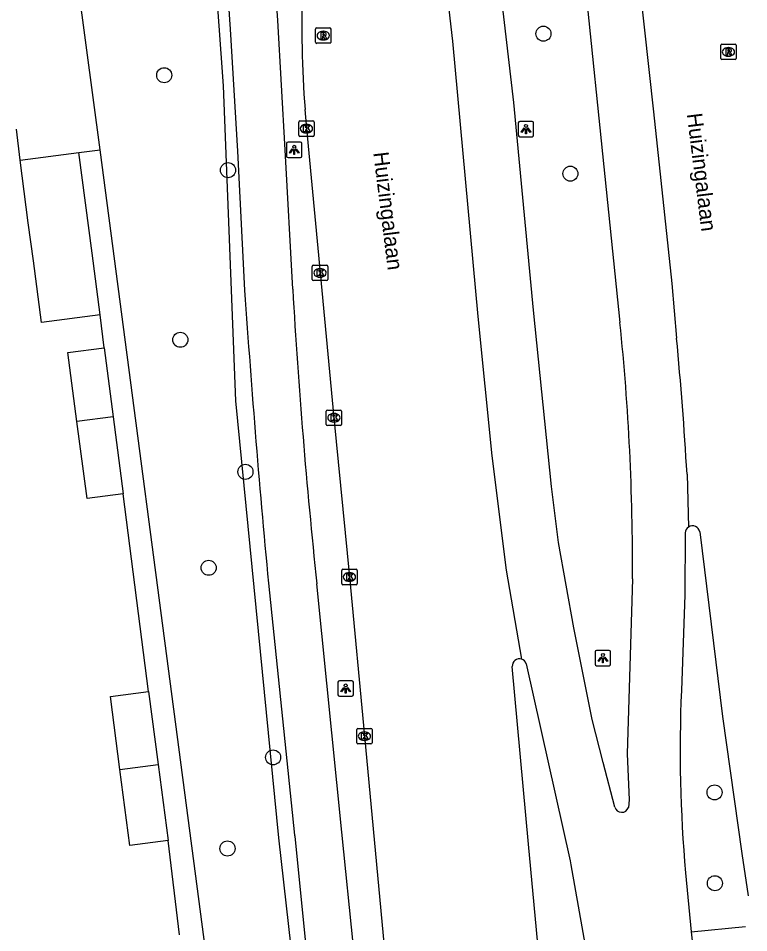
# Model space of a CAD drawing. Extents: x 158474 to 159560, y 388525 to 389605.
# Drawn here: x 159426.9 to 159474.3, y 389150.5 to 389209.9 of the extents above; entities that cross this region are included whole.
import ezdxf

# ---------------------------------------------------------------- set-up
doc = ezdxf.new("R2010")
doc.units = 0
for name, color, linetype in [('IMGEO_Berm_groen', 7, 'Continuous'), ('IMGEO_Boom', 7, 'Continuous'), ('IMGEO_Fietspad_gesloten', 7, 'Continuous'), ('IMGEO_Kolk', 7, 'Continuous'), ('IMGEO_Lichtpunt', 7, 'Continuous'), ('IMGEO_Openbare_ruimte_label', 7, 'Continuous'), ('IMGEO_OVBaan_gesloten', 7, 'Continuous'), ('IMGEO_Pand', 7, 'Continuous'), ('IMGEO_Rijbaan_lokaal_open', 7, 'Continuous'), ('IMGEO_Rijbaan_regionaal_gesloten', 7, 'Continuous'), ('IMGEO_Rioolput', 7, 'Continuous'), ('IMGEO_Voetpad_open', 7, 'Continuous')]:
    doc.layers.add(name, color=color, linetype=linetype)

msp = doc.modelspace()

# ---------------------------------------------------------------- linework, layer by layer
at = {"layer": 'IMGEO_Berm_groen'}
msp.add_lwpolyline([(159436.841, 389251.663), (159440.189, 389205.477), (159440.992, 389185.011), (159443.773, 389156.646), (159448.098, 389118.263), (159446.858, 389118.128), (159445.778, 389118.011)], dxfattribs=at)
at = {"layer": 'IMGEO_Boom'}
for centre in [(159460.965, 389208.861), (159436.355, 389206.163), (159440.496, 389199.999), (159462.715, 389199.772), (159437.401, 389188.985), (159441.626, 389180.408), (159439.24, 389174.176), (159443.421, 389161.864), (159472.07, 389159.591), (159440.461, 389155.945), (159472.094, 389153.689)]:
    msp.add_circle(centre, 0.489, dxfattribs=at)
at = {"layer": 'IMGEO_Fietspad_gesloten'}
for points in [[(159444.695, 389192.269), (159444.203, 389201.317), (159443.721, 389209.728), (159442.243, 389231.563), (159440.566, 389256.138), (159439.142, 389275.926), (159437.028, 389304.706), (159434.924, 389333.087), (159433.209, 389356.932), (159432.663, 389365.441), (159430.962, 389392.384), (159430.128, 389408.571), (159429.714, 389418.151), (159428.11, 389450.418), (159427.315, 389474.643), (159426.762, 389493.388), (159426.509, 389505.868), (159426.251, 389518.575)], [(159436.841, 389251.663), (159437.043, 389251.371), (159437.69, 389250.509), (159439.194, 389230.409), (159440.638, 389209.165), (159441.107, 389201.236), (159441.576, 389192.202)], [(159452.091, 389118.231), (159451.103, 389127.001), (159449.406, 389142.109), (159447.887, 389157), (159446.259, 389173.133)], [(159443.183, 389172.555), (159444.814, 389156.823), (159444.822, 389156.745), (159446.342, 389141.566), (159448.006, 389126.954), (159449.238, 389117.453)]]:
    msp.add_lwpolyline(points, dxfattribs=at)
for centre, radius, start, end in [((159844.482, 389215.312), 400.45, 183.29877, 186.04611), ((160144.819, 389239.834), 704.855, 183.874803, 185.477241)]:
    msp.add_arc(centre, radius, start, end, dxfattribs=at)
at = {"layer": 'IMGEO_Kolk'}
for p, q in [((159445.082, 389202.268), (159445.082, 389203.12)), ((159445.157, 389203.194), (159446.009, 389203.194)), ((159445.57, 389202.974), (159445.595, 389202.974)), ((159446.083, 389203.12), (159446.083, 389202.268)), ((159445.593, 389202.414), (159445.568, 389202.414)), ((159446.009, 389202.194), (159445.157, 389202.194)), ((159445.966, 389192.9), (159445.966, 389193.752)), ((159446.041, 389193.826), (159446.893, 389193.826)), ((159446.454, 389193.606), (159446.479, 389193.606)), ((159446.967, 389193.752), (159446.967, 389192.9)), ((159446.893, 389192.826), (159446.041, 389192.826)), ((159446.477, 389193.046), (159446.452, 389193.046)), ((159446.87, 389183.491), (159446.87, 389184.343)), ((159446.945, 389184.417), (159447.797, 389184.417)), ((159447.358, 389184.197), (159447.383, 389184.197)), ((159447.871, 389184.343), (159447.871, 389183.491)), ((159447.797, 389183.417), (159446.945, 389183.417)), ((159447.381, 389183.637), (159447.356, 389183.637)), ((159447.877, 389173.154), (159447.877, 389174.006)), ((159447.952, 389174.08), (159448.804, 389174.08)), ((159448.365, 389173.86), (159448.39, 389173.86)), ((159448.878, 389174.006), (159448.878, 389173.154)), ((159448.388, 389173.3), (159448.363, 389173.3)), ((159448.804, 389173.08), (159447.952, 389173.08)), ((159448.921, 389163.742), (159449.773, 389163.742)), ((159448.846, 389162.816), (159448.846, 389163.668)), ((159449.334, 389163.522), (159449.359, 389163.522)), ((159449.847, 389163.668), (159449.847, 389162.816)), ((159449.773, 389162.742), (159448.921, 389162.742)), ((159449.357, 389162.962), (159449.332, 389162.962))]:
    msp.add_line(p, q, dxfattribs=at)
for points in [[(159445.082, 389202.268), (159445.082, 389203.12)], [(159445.157, 389203.194), (159446.009, 389203.194)], [(159446.083, 389203.12), (159446.083, 389202.268)], [(159445.403, 389202.894), (159445.526, 389202.894), (159445.526, 389202.743), (159445.656, 389202.894), (159445.82, 389202.894), (159445.674, 389202.743), (159445.827, 389202.494), (159445.675, 389202.494), (159445.59, 389202.658), (159445.526, 389202.591), (159445.526, 389202.494), (159445.403, 389202.494), (159445.403, 389202.894)], [(159446.009, 389202.194), (159445.157, 389202.194)], [(159445.966, 389192.9), (159445.966, 389193.752)], [(159446.041, 389193.826), (159446.893, 389193.826)], [(159446.287, 389193.526), (159446.41, 389193.526), (159446.41, 389193.375), (159446.54, 389193.526), (159446.704, 389193.526), (159446.558, 389193.375), (159446.711, 389193.126), (159446.559, 389193.126), (159446.474, 389193.29), (159446.41, 389193.223), (159446.41, 389193.126), (159446.287, 389193.126), (159446.287, 389193.526)], [(159446.967, 389193.752), (159446.967, 389192.9)], [(159446.893, 389192.826), (159446.041, 389192.826)], [(159446.87, 389183.491), (159446.87, 389184.343)], [(159446.945, 389184.417), (159447.797, 389184.417)], [(159447.191, 389184.117), (159447.314, 389184.117), (159447.314, 389183.966), (159447.444, 389184.117), (159447.608, 389184.117), (159447.462, 389183.966), (159447.615, 389183.717), (159447.463, 389183.717), (159447.378, 389183.881), (159447.314, 389183.814), (159447.314, 389183.717), (159447.191, 389183.717), (159447.191, 389184.117)], [(159447.871, 389184.343), (159447.871, 389183.491)], [(159447.797, 389183.417), (159446.945, 389183.417)], [(159447.877, 389173.154), (159447.877, 389174.006)], [(159447.952, 389174.08), (159448.804, 389174.08)], [(159448.878, 389174.006), (159448.878, 389173.154)], [(159448.198, 389173.78), (159448.321, 389173.78), (159448.321, 389173.629), (159448.451, 389173.78), (159448.615, 389173.78), (159448.469, 389173.629), (159448.622, 389173.38), (159448.47, 389173.38), (159448.385, 389173.544), (159448.321, 389173.477), (159448.321, 389173.38), (159448.198, 389173.38), (159448.198, 389173.78)], [(159448.804, 389173.08), (159447.952, 389173.08)], [(159448.921, 389163.742), (159449.773, 389163.742)], [(159448.846, 389162.816), (159448.846, 389163.668)], [(159449.167, 389163.442), (159449.29, 389163.442), (159449.29, 389163.291), (159449.42, 389163.442), (159449.584, 389163.442), (159449.438, 389163.291), (159449.591, 389163.042), (159449.439, 389163.042), (159449.354, 389163.206), (159449.29, 389163.139), (159449.29, 389163.042), (159449.167, 389163.042), (159449.167, 389163.442)], [(159449.847, 389163.668), (159449.847, 389162.816)], [(159449.773, 389162.742), (159448.921, 389162.742)]]:
    msp.add_lwpolyline(points, dxfattribs=at)
for centre, start, end in [((159445.159, 389203.118), 91.55205, 178.44795), ((159445.159, 389203.118), 91.55205, 178.44795), ((159446.007, 389203.118), 1.55205, 88.44795), ((159446.007, 389203.118), 1.55205, 88.44795), ((159445.159, 389202.27), 181.55205, 268.44795), ((159445.159, 389202.27), 181.55205, 268.44795), ((159446.007, 389202.27), 271.55205, 358.44795), ((159446.007, 389202.27), 271.55205, 358.44795), ((159446.043, 389193.75), 91.55205, 178.44795), ((159446.043, 389193.75), 91.55205, 178.44795), ((159446.891, 389193.75), 1.55205, 88.44795), ((159446.891, 389193.75), 1.55205, 88.44795), ((159446.043, 389192.902), 181.55205, 268.44795), ((159446.043, 389192.902), 181.55205, 268.44795), ((159446.891, 389192.902), 271.55205, 358.44795), ((159446.891, 389192.902), 271.55205, 358.44795), ((159446.947, 389184.341), 91.55205, 178.44795), ((159446.947, 389184.341), 91.55205, 178.44795), ((159447.795, 389184.341), 1.55205, 88.44795), ((159447.795, 389184.341), 1.55205, 88.44795), ((159446.947, 389183.493), 181.55205, 268.44795), ((159446.947, 389183.493), 181.55205, 268.44795), ((159447.795, 389183.493), 271.55205, 358.44795), ((159447.795, 389183.493), 271.55205, 358.44795), ((159447.954, 389174.004), 91.55205, 178.44795), ((159447.954, 389174.004), 91.55205, 178.44795), ((159448.802, 389174.004), 1.55205, 88.44795), ((159448.802, 389174.004), 1.55205, 88.44795), ((159447.954, 389173.156), 181.55205, 268.44795), ((159447.954, 389173.156), 181.55205, 268.44795), ((159448.802, 389173.156), 271.55205, 358.44795), ((159448.802, 389173.156), 271.55205, 358.44795), ((159448.923, 389163.666), 91.55205, 178.44795), ((159448.923, 389163.666), 91.55205, 178.44795), ((159449.771, 389163.666), 1.55205, 88.44795), ((159449.771, 389163.666), 1.55205, 88.44795), ((159448.923, 389162.818), 181.55205, 268.44795), ((159448.923, 389162.818), 181.55205, 268.44795), ((159449.771, 389162.818), 271.55205, 358.44795), ((159449.771, 389162.818), 271.55205, 358.44795)]:
    msp.add_arc(centre, 0.0765, start, end, dxfattribs=at)
for centre, major_axis, ratio, start_param, end_param in [((159445.569, 389202.694), (-0.387, 0.002), 0.722429, 4.712389, 7.853982), ((159445.594, 389202.694), (-0.39, 0.002), 0.717154, 1.570796, 4.712389), ((159446.453, 389193.326), (-0.387, 0.002), 0.722429, 4.712389, 7.853982), ((159446.478, 389193.326), (-0.39, 0.002), 0.717154, 1.570796, 4.712389), ((159447.357, 389183.917), (-0.387, 0.002), 0.722429, 4.712389, 7.853982), ((159447.382, 389183.917), (-0.39, 0.002), 0.717154, 1.570796, 4.712389), ((159448.364, 389173.58), (-0.387, 0.002), 0.722429, 4.712389, 7.853982), ((159448.389, 389173.58), (-0.39, 0.002), 0.717154, 1.570796, 4.712389), ((159449.333, 389163.242), (-0.387, 0.002), 0.722429, 4.712389, 7.853982), ((159449.358, 389163.242), (-0.39, 0.002), 0.717154, 1.570796, 4.712389)]:
    msp.add_ellipse(centre, major_axis=major_axis, ratio=ratio, start_param=start_param, end_param=end_param, dxfattribs=at)
at = {"layer": 'IMGEO_Lichtpunt'}
for p, q in [((159459.334, 389203.075), (159459.334, 389202.268)), ((159459.334, 389203.075), (159459.334, 389202.268)), ((159460.236, 389203.17), (159459.428, 389203.17)), ((159460.236, 389203.17), (159459.428, 389203.17)), ((159460.33, 389202.268), (159460.33, 389203.075)), ((159460.33, 389202.268), (159460.33, 389203.075)), ((159444.295, 389201.72), (159444.295, 389200.913)), ((159444.295, 389201.72), (159444.295, 389200.913)), ((159445.197, 389201.815), (159444.389, 389201.815)), ((159445.197, 389201.815), (159444.389, 389201.815)), ((159445.291, 389200.913), (159445.291, 389201.72)), ((159445.291, 389200.913), (159445.291, 389201.72)), ((159459.428, 389202.174), (159460.236, 389202.174)), ((159459.428, 389202.174), (159460.236, 389202.174)), ((159444.389, 389200.819), (159445.197, 389200.819)), ((159444.389, 389200.819), (159445.197, 389200.819)), ((159464.325, 389168.719), (159464.325, 389167.912)), ((159464.325, 389168.719), (159464.325, 389167.912)), ((159465.227, 389168.814), (159464.419, 389168.814)), ((159465.227, 389168.814), (159464.419, 389168.814)), ((159465.321, 389167.912), (159465.321, 389168.719)), ((159465.321, 389167.912), (159465.321, 389168.719)), ((159464.419, 389167.818), (159465.227, 389167.818)), ((159464.419, 389167.818), (159465.227, 389167.818)), ((159447.633, 389166.738), (159447.633, 389165.931)), ((159447.633, 389166.738), (159447.633, 389165.931)), ((159448.535, 389166.833), (159447.727, 389166.833)), ((159448.535, 389166.833), (159447.727, 389166.833)), ((159448.629, 389165.931), (159448.629, 389166.738)), ((159448.629, 389165.931), (159448.629, 389166.738)), ((159447.727, 389165.837), (159448.535, 389165.837)), ((159447.727, 389165.837), (159448.535, 389165.837))]:
    msp.add_line(p, q, dxfattribs=at)
for points in [[(159459.708, 389202.739), (159459.747, 389202.711), (159459.559, 389202.449), (159459.521, 389202.476), (159459.708, 389202.739)], [(159459.81, 389202.691), (159459.857, 389202.691), (159459.857, 389202.369), (159459.81, 389202.369), (159459.81, 389202.691)], [(159459.92, 389202.711), (159459.958, 389202.738), (159460.145, 389202.476), (159460.106, 389202.448), (159459.92, 389202.711)], [(159444.669, 389201.384), (159444.708, 389201.356), (159444.52, 389201.094), (159444.482, 389201.121), (159444.669, 389201.384)], [(159444.771, 389201.336), (159444.818, 389201.336), (159444.818, 389201.014), (159444.771, 389201.014), (159444.771, 389201.336)], [(159444.881, 389201.356), (159444.919, 389201.383), (159445.106, 389201.121), (159445.067, 389201.093), (159444.881, 389201.356)], [(159464.699, 389168.383), (159464.738, 389168.355), (159464.55, 389168.093), (159464.512, 389168.12), (159464.699, 389168.383)], [(159464.801, 389168.335), (159464.848, 389168.335), (159464.848, 389168.013), (159464.801, 389168.013), (159464.801, 389168.335)], [(159464.911, 389168.355), (159464.949, 389168.382), (159465.136, 389168.12), (159465.097, 389168.092), (159464.911, 389168.355)], [(159448.007, 389166.402), (159448.046, 389166.374), (159447.858, 389166.112), (159447.82, 389166.139), (159448.007, 389166.402)], [(159448.109, 389166.354), (159448.156, 389166.354), (159448.156, 389166.032), (159448.109, 389166.032), (159448.109, 389166.354)], [(159448.219, 389166.374), (159448.257, 389166.401), (159448.444, 389166.139), (159448.405, 389166.111), (159448.219, 389166.374)]]:
    msp.add_lwpolyline(points, dxfattribs=at)
for centre in [(159459.833, 389202.873), (159444.794, 389201.518), (159464.824, 389168.517), (159448.132, 389166.536)]:
    msp.add_circle(centre, 0.0994, dxfattribs=at)
for centre, start, end in [((159459.428, 389203.075), 90, 180), ((159459.428, 389203.075), 90, 180), ((159460.236, 389203.075), 0, 90), ((159460.236, 389203.075), 0, 90), ((159444.389, 389201.72), 90, 180), ((159444.389, 389201.72), 90, 180), ((159445.197, 389201.72), 0, 90), ((159445.197, 389201.72), 0, 90), ((159459.428, 389202.268), 180, 270), ((159459.428, 389202.268), 180, 270), ((159460.236, 389202.268), 270, 0), ((159460.236, 389202.268), 270, 360), ((159444.389, 389200.913), 180, 270), ((159444.389, 389200.913), 180, 270), ((159445.197, 389200.913), 270, 0), ((159445.197, 389200.913), 270, 360), ((159464.419, 389168.719), 90, 180), ((159464.419, 389168.719), 90, 180), ((159465.227, 389168.719), 0, 90), ((159465.227, 389168.719), 0, 90), ((159464.419, 389167.912), 180, 270), ((159464.419, 389167.912), 180, 270), ((159465.227, 389167.912), 270, 0), ((159465.227, 389167.912), 270, 360), ((159447.727, 389166.738), 90, 180), ((159447.727, 389166.738), 90, 180), ((159448.535, 389166.738), 0, 90), ((159448.535, 389166.738), 0, 90), ((159447.727, 389165.931), 180, 270), ((159447.727, 389165.931), 180, 270), ((159448.535, 389165.931), 270, 0), ((159448.535, 389165.931), 270, 360)]:
    msp.add_arc(centre, 0.0946, start, end, dxfattribs=at)
at = {"layer": 'IMGEO_OVBaan_gesloten'}
for points in [[(159465.897, 389230.102), (159466.124, 389224.407), (159466.282, 389221.704), (159466.908, 389214.8), (159468.108, 389203.785), (159469.288, 389192.633), (159469.607, 389189.096)], [(159462.708, 389221.522), (159465.933, 389190.102)], [(159465.597, 389158.631), (159464.837, 389161.534), (159464.129, 389164.333), (159462.942, 389170.283), (159461.95, 389175.828), (159461.49, 389179.451), (159460.323, 389190.902), (159459.044, 389204.393), (159457.331, 389219.065)], [(159454.287, 389215.126), (159455.071, 389208.381), (159456.705, 389190.492), (159457.615, 389181.457), (159458.553, 389174.032), (159459.547, 389168.243)], [(159470.284, 389180.258), (159470.38, 389176.823)], [(159470.168, 389176.453), (159470.139, 389172.415), (159469.917, 389166.214)], [(159466.742, 389173.454), (159466.407, 389162.098), (159466.525, 389159.105), (159466.48, 389158.605)], [(159459.855, 389167.935), (159462.691, 389155.148), (159462.738, 389154.886), (159464.008, 389147.815), (159464.161, 389146.531), (159467.029, 389121.296), (159467.137, 389120.234)], [(159470.192, 389154.365), (159470.553, 389150.544)], [(159470.553, 389150.544), (159471.666, 389140.762), (159474.287, 389117.717)]]:
    msp.add_lwpolyline(points, dxfattribs=at)
for centre, radius, start, end in [((159312.906, 389174.322), 153.839, 359.67669, 5.88744), ((159233.62, 389166.574), 237.059, 3.30912, 5.4516), ((159470.642, 389176.427), 0.474, 123.48468, 176.89224), ((159459.408, 389167.796), 0.468, 17.27794, 72.72206), ((159560.219, 389162.382), 90.383, 177.57014, 185.0889), ((159466.043, 389158.76), 0.464, 196.14919, 340.47762)]:
    msp.add_arc(centre, radius, start, end, dxfattribs=at)
at = {"layer": 'IMGEO_Pand'}
for points in [[(159427.004, 389200.644), (159430.809, 389201.145)], [(159432.195, 389190.608), (159431.669, 389194.606), (159430.809, 389201.145)], [(159432.195, 389190.608), (159428.39, 389190.108), (159427.864, 389194.106), (159427.537, 389196.588), (159427.004, 389200.644)], [(159430.691, 389183.667), (159430.101, 389188.154), (159432.45, 389188.462)], [(159432.45, 389188.462), (159433.04, 389183.976)], [(159433.04, 389183.976), (159430.691, 389183.667)], [(159433.04, 389183.976), (159433.696, 389178.988)], [(159433.696, 389178.988), (159431.347, 389178.68), (159430.691, 389183.667)], [(159433.485, 389161.084), (159432.862, 389165.821), (159435.339, 389166.146)], [(159435.339, 389166.146), (159435.961, 389161.411)], [(159433.485, 389161.084), (159435.961, 389161.411)], [(159435.961, 389161.411), (159436.61, 389156.477)], [(159436.61, 389156.477), (159434.133, 389156.151), (159433.485, 389161.084)]]:
    msp.add_lwpolyline(points, dxfattribs=at)
at = {"layer": 'IMGEO_Rijbaan_lokaal_open'}
for points in [[(159432.197, 389201.326), (159427.522, 389236.307), (159427.504, 389236.43)], [(159427.004, 389200.644), (159426.768, 389202.66)], [(159430.809, 389201.145), (159432.197, 389201.326)]]:
    msp.add_lwpolyline(points, dxfattribs=at)
at = {"layer": 'IMGEO_Rijbaan_regionaal_gesloten'}
for points in [[(159445.492, 389203.938), (159445.583, 389202.694), (159446.467, 389193.326), (159447.371, 389183.917), (159448.378, 389173.58), (159449.347, 389163.242), (159450.699, 389148.899), (159451.334, 389142.285), (159452.073, 389134.594), (159452.908, 389126.447), (159453.276, 389123.475), (159453.721, 389120.277), (159453.892, 389119.034), (159453.978, 389118.408)], [(159471.112, 389176.505), (159472.576, 389164.52), (159473.849, 389155.615), (159474.251, 389152.87)], [(159463.785, 389119.742), (159462.824, 389126.692), (159461.18, 389143.39), (159460.873, 389146.725), (159459.997, 389156.232), (159458.944, 389167.763)]]:
    msp.add_lwpolyline(points, dxfattribs=at)
for centre, radius, start, end in [((159519.62, 389209.553), 74.34, 178.15924, 184.3318), ((159470.643, 389176.426), 0.476, 9.52752, 123.5097), ((159459.409, 389167.798), 0.466, 72.77714, 184.26384)]:
    msp.add_arc(centre, radius, start, end, dxfattribs=at)
at = {"layer": 'IMGEO_Rioolput'}
for p, q in [((159446.178, 389208.31), (159446.178, 389209.162)), ((159446.253, 389209.236), (159447.105, 389209.236)), ((159446.666, 389209.016), (159446.691, 389209.016)), ((159447.179, 389209.162), (159447.179, 389208.31)), ((159446.689, 389208.456), (159446.664, 389208.456)), ((159447.105, 389208.236), (159446.253, 389208.236)), ((159472.472, 389207.254), (159472.472, 389208.106)), ((159472.547, 389208.18), (159473.399, 389208.18)), ((159472.96, 389207.96), (159472.985, 389207.96)), ((159473.473, 389208.106), (159473.473, 389207.254)), ((159473.399, 389207.18), (159472.547, 389207.18)), ((159472.983, 389207.4), (159472.958, 389207.4))]:
    msp.add_line(p, q, dxfattribs=at)
for points in [[(159446.178, 389208.31), (159446.178, 389209.162)], [(159446.253, 389209.236), (159447.105, 389209.236)], [(159446.767, 389208.934), (159446.515, 389208.936), (159446.515, 389208.536)], [(159446.693, 389208.855), (159446.639, 389208.855), (159446.639, 389208.774)], [(159447.179, 389209.162), (159447.179, 389208.31)], [(159446.515, 389208.536), (159446.639, 389208.536), (159446.639, 389208.698), (159446.65, 389208.698)], [(159446.639, 389208.774), (159446.691, 389208.774)], [(159446.697, 389208.669), (159446.768, 389208.536), (159446.908, 389208.536), (159446.843, 389208.662)], [(159447.105, 389208.236), (159446.253, 389208.236)], [(159472.472, 389207.254), (159472.472, 389208.106)], [(159472.547, 389208.18), (159473.399, 389208.18)], [(159473.061, 389207.878), (159472.809, 389207.88), (159472.809, 389207.48)], [(159472.987, 389207.799), (159472.933, 389207.799), (159472.933, 389207.718)], [(159472.933, 389207.718), (159472.985, 389207.718)], [(159473.473, 389208.106), (159473.473, 389207.254)], [(159473.399, 389207.18), (159472.547, 389207.18)], [(159472.809, 389207.48), (159472.933, 389207.48), (159472.933, 389207.642), (159472.944, 389207.642)], [(159472.991, 389207.613), (159473.062, 389207.48), (159473.202, 389207.48), (159473.137, 389207.606)]]:
    msp.add_lwpolyline(points, dxfattribs=at)
for centre, radius, start, end in [((159446.255, 389209.16), 0.0765, 91.55205, 178.44795), ((159446.255, 389209.16), 0.0765, 91.55205, 178.44795), ((159446.699, 389208.759), 0.0964, 77.00612, 93.18647), ((159446.713, 389208.816), 0.0378, 276.66336, 79.67722), ((159446.766, 389208.824), 0.109, 350.36119, 89.41601), ((159447.103, 389209.16), 0.0765, 1.55205, 88.44795), ((159447.103, 389209.16), 0.0765, 1.55205, 88.44795), ((159446.255, 389208.312), 0.0765, 181.55205, 268.44795), ((159446.255, 389208.312), 0.0765, 181.55205, 268.44795), ((159446.649, 389208.645), 0.0533, 26.02933, 88.69889), ((159446.675, 389208.963), 0.19, 274.7715, 282.96867), ((159446.764, 389208.824), 0.112, 277.58423, 350.98172), ((159446.748, 389208.609), 0.108, 29.51342, 73.79051), ((159447.103, 389208.312), 0.0765, 271.55205, 358.44795), ((159447.103, 389208.312), 0.0765, 271.55205, 358.44795), ((159472.549, 389208.104), 0.0765, 91.55205, 178.44795), ((159472.549, 389208.104), 0.0765, 91.55205, 178.44795), ((159472.969, 389207.907), 0.19, 274.7715, 282.96867), ((159472.993, 389207.703), 0.0964, 77.00612, 93.18647), ((159473.007, 389207.76), 0.0378, 276.66336, 79.67722), ((159473.06, 389207.768), 0.109, 350.36119, 89.41601), ((159473.058, 389207.768), 0.112, 277.58423, 350.98172), ((159473.042, 389207.553), 0.108, 29.51342, 73.79051), ((159473.397, 389208.104), 0.0765, 1.55205, 88.44795), ((159473.397, 389208.104), 0.0765, 1.55205, 88.44795), ((159472.549, 389207.256), 0.0765, 181.55205, 268.44795), ((159472.549, 389207.256), 0.0765, 181.55205, 268.44795), ((159472.943, 389207.589), 0.0533, 26.02933, 88.69889), ((159473.397, 389207.256), 0.0765, 271.55205, 358.44795), ((159473.397, 389207.256), 0.0765, 271.55205, 358.44795)]:
    msp.add_arc(centre, radius, start, end, dxfattribs=at)
for centre, major_axis, ratio, start_param, end_param in [((159446.665, 389208.736), (-0.387, 0.002), 0.722429, 4.712389, 7.853982), ((159446.69, 389208.736), (-0.39, 0.002), 0.717154, 1.570796, 4.712389), ((159472.959, 389207.68), (-0.387, 0.002), 0.722429, 4.712389, 7.853982), ((159472.984, 389207.68), (-0.39, 0.002), 0.717154, 1.570796, 4.712389)]:
    msp.add_ellipse(centre, major_axis=major_axis, ratio=ratio, start_param=start_param, end_param=end_param, dxfattribs=at)
at = {"layer": 'IMGEO_Voetpad_open'}
for points in [[(159439.959, 389142.309), (159438.143, 389156.117), (159432.197, 389201.326)], [(159432.45, 389188.462), (159432.195, 389190.608)], [(159435.339, 389166.146), (159433.696, 389178.988)], [(159437.351, 389150.336), (159436.61, 389156.477)], [(159470.553, 389150.544), (159474.073, 389150.873)]]:
    msp.add_lwpolyline(points, dxfattribs=at)

# ---------------------------------------------------------------- texts
at = {"layer": 'IMGEO_Openbare_ruimte_label'}
for p in [(159470.27, 389203.648), (159449.919, 389201.133)]:
    msp.add_text('Huizingalaan', height=1, rotation=277.06814, dxfattribs=at).set_placement(p)

doc.saveas('drawing.dxf')
